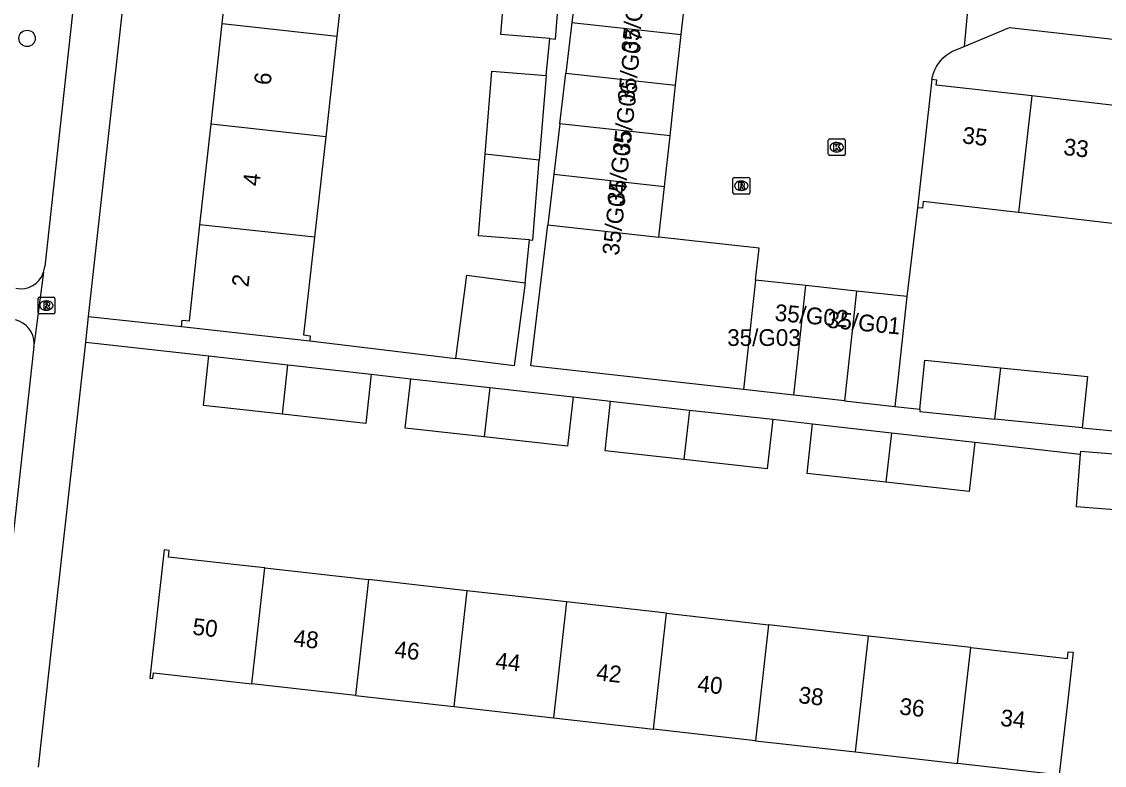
# Model space of a CAD drawing. Extents: x 162026 to 163499, y 387297 to 388169.
# Drawn here: x 162729.3 to 162793.9, y 387361.8 to 387406.2 of the extents above; entities that cross this region are included whole.
import ezdxf

# ---------------------------------------------------------------- set-up
doc = ezdxf.new("R2010")
doc.units = 0
for name, color, linetype in [('IMGEO_Boom', 7, 'Continuous'), ('IMGEO_Kolk', 7, 'Continuous'), ('IMGEO_Muur', 7, 'Continuous'), ('IMGEO_Pand', 7, 'Continuous'), ('IMGEO_Pand_nummerreeks', 7, 'Continuous'), ('IMGEO_Parkeervlak_open', 7, 'Continuous'), ('IMGEO_Rioolput', 7, 'Continuous'), ('IMGEO_Voetpad_open', 7, 'Continuous')]:
    doc.layers.add(name, color=color, linetype=linetype)

msp = doc.modelspace()

# ---------------------------------------------------------------- linework, layer by layer
at = {"layer": 'IMGEO_Boom'}
msp.add_circle((162729.626, 387405.191), 0.489, dxfattribs=at)
at = {"layer": 'IMGEO_Kolk'}
for p, q in [((162777.419, 387398.275), (162777.419, 387399.127)), ((162777.494, 387399.201), (162778.346, 387399.201)), ((162777.907, 387398.981), (162777.932, 387398.981)), ((162778.42, 387399.127), (162778.42, 387398.275)), ((162777.93, 387398.421), (162777.905, 387398.421)), ((162778.346, 387398.201), (162777.494, 387398.201))]:
    msp.add_line(p, q, dxfattribs=at)
for points in [[(162777.419, 387398.275), (162777.419, 387399.127)], [(162777.494, 387399.201), (162778.346, 387399.201)], [(162777.74, 387398.901), (162777.863, 387398.901), (162777.863, 387398.75), (162777.993, 387398.901), (162778.157, 387398.901), (162778.011, 387398.75), (162778.164, 387398.501), (162778.012, 387398.501), (162777.927, 387398.665), (162777.863, 387398.598), (162777.863, 387398.501), (162777.74, 387398.501), (162777.74, 387398.901)], [(162778.42, 387399.127), (162778.42, 387398.275)], [(162778.346, 387398.201), (162777.494, 387398.201)]]:
    msp.add_lwpolyline(points, dxfattribs=at)
for centre, start, end in [((162777.496, 387399.125), 91.55205, 178.44795), ((162777.496, 387399.125), 91.55205, 178.44795), ((162778.344, 387399.125), 1.55205, 88.44795), ((162778.344, 387399.125), 1.55205, 88.44795), ((162777.496, 387398.277), 181.55205, 268.44795), ((162777.496, 387398.277), 181.55205, 268.44795), ((162778.344, 387398.277), 271.55205, 358.44795), ((162778.344, 387398.277), 271.55205, 358.44795)]:
    msp.add_arc(centre, 0.0765, start, end, dxfattribs=at)
for centre, major_axis, ratio, start_param, end_param in [((162777.906, 387398.701), (-0.387, 0.002), 0.722429, 4.712389, 7.853982), ((162777.931, 387398.701), (-0.39, 0.002), 0.717154, 1.570796, 4.712389)]:
    msp.add_ellipse(centre, major_axis=major_axis, ratio=ratio, start_param=start_param, end_param=end_param, dxfattribs=at)
at = {"layer": 'IMGEO_Muur'}
msp.add_lwpolyline([(162730.968, 387367.678), (162733.121, 387387.059)], dxfattribs=at)
at = {"layer": 'IMGEO_Pand'}
for points in [[(162741.258, 387406.082), (162741.917, 387412.086)], [(162748.781, 387411.332), (162748.111, 387405.329)], [(162760.811, 387405.183), (162757.894, 387405.416), (162758.283, 387410.288)], [(162760.811, 387405.183), (162761.136, 387405.157), (162761.518, 387409.933)], [(162762.489, 387409.168), (162762.128, 387406.146)], [(162768.64, 387405.431), (162768.972, 387408.457)], [(162740.598, 387400.078), (162741.258, 387406.082)], [(162741.258, 387406.082), (162748.111, 387405.329)], [(162762.128, 387406.146), (162761.767, 387403.125)], [(162762.128, 387406.146), (162768.64, 387405.431)], [(162748.111, 387405.329), (162747.441, 387399.327)], [(162768.308, 387402.407), (162768.64, 387405.431)], [(162756.943, 387398.284), (162757.34, 387403.245), (162760.582, 387402.986)], [(162760.582, 387402.986), (162760.178, 387397.929)], [(162761.407, 387400.104), (162761.767, 387403.125)], [(162761.767, 387403.125), (162768.308, 387402.407)], [(162783.586, 387402.741), (162782.733, 387395.089)], [(162789.561, 387401.757), (162783.857, 387402.411), (162783.89, 387402.707), (162783.586, 387402.741)], [(162767.976, 387399.383), (162768.308, 387402.407)], [(162789.561, 387401.757), (162788.764, 387394.798)], [(162795.663, 387401.058), (162789.561, 387401.757)], [(162739.939, 387394.075), (162740.598, 387400.078)], [(162747.441, 387399.327), (162740.598, 387400.078)], [(162761.407, 387400.104), (162761.046, 387397.082)], [(162767.976, 387399.383), (162761.407, 387400.104)], [(162747.441, 387399.327), (162746.771, 387393.325)], [(162767.644, 387396.358), (162767.976, 387399.383)], [(162759.587, 387393.169), (162756.554, 387393.411), (162756.943, 387398.284)], [(162760.178, 387397.929), (162756.943, 387398.284)], [(162759.587, 387393.169), (162759.796, 387393.152), (162760.178, 387397.929)], [(162761.046, 387397.082), (162760.685, 387394.061)], [(162761.046, 387397.082), (162767.644, 387396.358)], [(162767.312, 387393.333), (162767.644, 387396.358)], [(162788.764, 387394.798), (162788.045, 387394.881), (162783.077, 387395.454), (162783.032, 387395.056), (162782.733, 387395.089)], [(162794.865, 387394.095), (162788.764, 387394.798)], [(162738.83, 387387.991), (162738.873, 387388.382), (162739.309, 387388.334), (162739.939, 387394.075)], [(162746.771, 387393.325), (162739.939, 387394.075)], [(162772.357, 387384.241), (162759.681, 387385.655), (162760.685, 387394.061)], [(162760.685, 387394.061), (162767.312, 387393.333)], [(162746.771, 387393.325), (162746.12, 387387.494), (162746.517, 387387.45), (162746.484, 387387.151)], [(162773.077, 387390.771), (162773.286, 387392.678), (162767.312, 387393.333)], [(162755.2, 387386.098), (162755.848, 387391.062), (162759.328, 387390.608)], [(162759.328, 387390.608), (162758.68, 387385.644), (162755.2, 387386.098)], [(162773.077, 387390.771), (162772.357, 387384.241)], [(162776.086, 387390.442), (162773.077, 387390.771)], [(162775.37, 387383.905), (162776.086, 387390.442)], [(162779.094, 387390.112), (162776.086, 387390.442)], [(162779.094, 387390.112), (162778.378, 387383.569)], [(162782.103, 387389.783), (162779.094, 387390.112)], [(162782.103, 387389.783), (162781.558, 387384.813), (162781.385, 387383.234)], [(162738.83, 387387.991), (162743.801, 387387.445), (162746.484, 387387.151)], [(162744.854, 387382.766), (162740.146, 387383.29), (162740.475, 387386.242)], [(162740.475, 387386.242), (162745.187, 387385.717)], [(162782.882, 387383.066), (162783.179, 387385.993), (162787.703, 387385.535)], [(162744.854, 387382.766), (162745.187, 387385.717)], [(162745.187, 387385.717), (162750.153, 387385.164)], [(162787.353, 387382.479), (162787.703, 387385.535)], [(162787.703, 387385.535), (162792.869, 387385.011), (162792.559, 387381.951)], [(162750.153, 387385.164), (162749.824, 387382.212), (162744.854, 387382.766)], [(162756.892, 387381.409), (162752.185, 387381.933), (162752.514, 387384.885)], [(162752.514, 387384.885), (162757.226, 387384.36)], [(162757.226, 387384.36), (162756.892, 387381.409)], [(162757.226, 387384.36), (162762.192, 387383.807)], [(162775.37, 387383.905), (162772.357, 387384.241)], [(162762.192, 387383.807), (162761.863, 387380.855), (162756.892, 387381.409)], [(162768.809, 387380.065), (162764.102, 387380.589), (162764.431, 387383.541)], [(162764.431, 387383.541), (162769.142, 387383.016)], [(162778.378, 387383.569), (162775.37, 387383.905)], [(162778.378, 387383.569), (162781.385, 387383.234)], [(162769.142, 387383.016), (162768.809, 387380.065)], [(162769.142, 387383.016), (162774.109, 387382.463)], [(162782.882, 387383.066), (162782.868, 387382.933), (162787.353, 387382.479)], [(162774.109, 387382.463), (162773.78, 387379.511), (162768.809, 387380.065)], [(162780.855, 387378.707), (162776.147, 387379.231), (162776.476, 387382.183)], [(162776.476, 387382.183), (162781.189, 387381.658)], [(162792.559, 387381.951), (162787.353, 387382.479)], [(162781.189, 387381.658), (162780.855, 387378.707)], [(162781.189, 387381.658), (162786.154, 387381.105)], [(162786.154, 387381.105), (162785.825, 387378.153), (162780.855, 387378.707)], [(162792.447, 387380.384), (162792.201, 387377.259), (162796.804, 387376.895)], [(162797.176, 387380.172), (162792.46, 387380.544), (162792.447, 387380.384)], [(162743.817, 387373.588), (162743.03, 387373.677), (162738.061, 387374.237), (162738.105, 387374.634), (162737.806, 387374.667), (162736.941, 387367.015), (162737.135, 387366.993), (162737.174, 387367.335), (162743.036, 387366.673)], [(162743.036, 387366.673), (162743.817, 387373.588)], [(162743.817, 387373.588), (162749.992, 387372.892)], [(162749.992, 387372.892), (162749.211, 387365.976)], [(162755.856, 387372.231), (162749.992, 387372.892)], [(162755.856, 387372.231), (162755.075, 387365.314)], [(162761.807, 387371.56), (162755.856, 387372.231)], [(162761.807, 387371.56), (162761.026, 387364.642)], [(162767.773, 387370.887), (162761.807, 387371.56)], [(162766.992, 387363.969), (162767.773, 387370.887)], [(162767.773, 387370.887), (162773.86, 387370.201)], [(162773.86, 387370.201), (162773.079, 387363.281)], [(162779.818, 387369.529), (162773.86, 387370.201)], [(162779.036, 387362.609), (162779.818, 387369.529)], [(162785.91, 387368.842), (162779.818, 387369.529)], [(162785.128, 387361.921), (162785.91, 387368.842)], [(162785.91, 387368.842), (162791.679, 387368.192), (162791.723, 387368.589), (162792.021, 387368.555), (162791.718, 387365.872), (162791.157, 387360.903), (162790.886, 387360.933), (162790.923, 387361.267), (162785.128, 387361.921)], [(162749.211, 387365.976), (162743.036, 387366.673)], [(162749.211, 387365.976), (162755.075, 387365.314)], [(162755.075, 387365.314), (162761.026, 387364.642)], [(162761.026, 387364.642), (162766.992, 387363.969)], [(162773.079, 387363.281), (162766.992, 387363.969)], [(162773.079, 387363.281), (162779.036, 387362.609)], [(162779.036, 387362.609), (162785.128, 387361.921)]]:
    msp.add_lwpolyline(points, dxfattribs=at)
at = {"layer": 'IMGEO_Parkeervlak_open'}
for points in [[(162783.586, 387402.741), (162783.626, 387402.917), (162783.691, 387403.124), (162783.774, 387403.323), (162783.874, 387403.515), (162783.992, 387403.696), (162784.125, 387403.867), (162784.272, 387404.025), (162784.433, 387404.169), (162784.607, 387404.298), (162784.791, 387404.411), (162785.515, 387404.713)], [(162782.733, 387395.089), (162782.103, 387389.783)]]:
    msp.add_lwpolyline(points, dxfattribs=at)
at = {"layer": 'IMGEO_Rioolput'}
for p, q in [((162771.731, 387395.974), (162771.731, 387396.826)), ((162771.806, 387396.9), (162772.658, 387396.9)), ((162772.219, 387396.68), (162772.244, 387396.68)), ((162772.732, 387396.826), (162772.732, 387395.974)), ((162772.658, 387395.9), (162771.806, 387395.9)), ((162772.242, 387396.12), (162772.217, 387396.12)), ((162730.28, 387388.822), (162730.28, 387389.674)), ((162730.355, 387389.748), (162731.207, 387389.748)), ((162730.768, 387389.528), (162730.793, 387389.528)), ((162731.281, 387389.674), (162731.281, 387388.822)), ((162731.207, 387388.748), (162730.355, 387388.748)), ((162730.791, 387388.968), (162730.766, 387388.968))]:
    msp.add_line(p, q, dxfattribs=at)
for points in [[(162771.731, 387395.974), (162771.731, 387396.826)], [(162771.806, 387396.9), (162772.658, 387396.9)], [(162772.32, 387396.598), (162772.068, 387396.6), (162772.068, 387396.2)], [(162772.068, 387396.2), (162772.192, 387396.2), (162772.192, 387396.362), (162772.203, 387396.362)], [(162772.246, 387396.519), (162772.192, 387396.519), (162772.192, 387396.438)], [(162772.192, 387396.438), (162772.244, 387396.438)], [(162772.25, 387396.333), (162772.321, 387396.2), (162772.461, 387396.2), (162772.396, 387396.326)], [(162772.732, 387396.826), (162772.732, 387395.974)], [(162772.658, 387395.9), (162771.806, 387395.9)], [(162730.28, 387388.822), (162730.28, 387389.674)], [(162730.355, 387389.748), (162731.207, 387389.748)], [(162730.869, 387389.446), (162730.617, 387389.448), (162730.617, 387389.048)], [(162730.617, 387389.048), (162730.741, 387389.048), (162730.741, 387389.21), (162730.752, 387389.21)], [(162730.795, 387389.367), (162730.741, 387389.367), (162730.741, 387389.286)], [(162730.741, 387389.286), (162730.793, 387389.286)], [(162730.799, 387389.181), (162730.87, 387389.048), (162731.01, 387389.048), (162730.945, 387389.174)], [(162731.281, 387389.674), (162731.281, 387388.822)], [(162731.207, 387388.748), (162730.355, 387388.748)]]:
    msp.add_lwpolyline(points, dxfattribs=at)
for centre, radius, start, end in [((162771.808, 387396.824), 0.0765, 91.55205, 178.44795), ((162771.808, 387396.824), 0.0765, 91.55205, 178.44795), ((162772.202, 387396.309), 0.0533, 26.02933, 88.69889), ((162772.228, 387396.627), 0.19, 274.7715, 282.96867), ((162772.252, 387396.423), 0.0964, 77.00612, 93.18647), ((162772.266, 387396.48), 0.0378, 276.66336, 79.67722), ((162772.319, 387396.488), 0.109, 350.36119, 89.41601), ((162772.317, 387396.488), 0.112, 277.58423, 350.98172), ((162772.301, 387396.273), 0.108, 29.51342, 73.79051), ((162772.656, 387396.824), 0.0765, 1.55205, 88.44795), ((162772.656, 387396.824), 0.0765, 1.55205, 88.44795), ((162771.808, 387395.976), 0.0765, 181.55205, 268.44795), ((162771.808, 387395.976), 0.0765, 181.55205, 268.44795), ((162772.656, 387395.976), 0.0765, 271.55205, 358.44795), ((162772.656, 387395.976), 0.0765, 271.55205, 358.44795), ((162730.357, 387389.672), 0.0765, 91.55205, 178.44795), ((162730.357, 387389.672), 0.0765, 91.55205, 178.44795), ((162730.751, 387389.157), 0.0533, 26.02933, 88.69889), ((162730.777, 387389.475), 0.19, 274.7715, 282.96867), ((162730.801, 387389.271), 0.0964, 77.00612, 93.18647), ((162730.815, 387389.328), 0.0378, 276.66336, 79.67722), ((162730.868, 387389.336), 0.109, 350.36119, 89.41601), ((162730.866, 387389.336), 0.112, 277.58423, 350.98172), ((162730.85, 387389.121), 0.108, 29.51342, 73.79051), ((162731.205, 387389.672), 0.0765, 1.55205, 88.44795), ((162731.205, 387389.672), 0.0765, 1.55205, 88.44795), ((162730.357, 387388.824), 0.0765, 181.55205, 268.44795), ((162730.357, 387388.824), 0.0765, 181.55205, 268.44795), ((162731.205, 387388.824), 0.0765, 271.55205, 358.44795), ((162731.205, 387388.824), 0.0765, 271.55205, 358.44795)]:
    msp.add_arc(centre, radius, start, end, dxfattribs=at)
for centre, major_axis, ratio, start_param, end_param in [((162772.218, 387396.4), (-0.387, 0.002), 0.722429, 4.712389, 7.853982), ((162772.243, 387396.4), (-0.39, 0.002), 0.717154, 1.570796, 4.712389), ((162730.767, 387389.248), (-0.387, 0.002), 0.722429, 4.712389, 7.853982), ((162730.792, 387389.248), (-0.39, 0.002), 0.717154, 1.570796, 4.712389)]:
    msp.add_ellipse(centre, major_axis=major_axis, ratio=ratio, start_param=start_param, end_param=end_param, dxfattribs=at)
at = {"layer": 'IMGEO_Voetpad_open'}
for points in [[(162733.293, 387388.606), (162736.514, 387417.605), (162742.164, 387466.905)], [(162785.963, 387409.454), (162785.515, 387404.713)], [(162732.466, 387407.983), (162730.676, 387391.571)], [(162785.515, 387404.713), (162788.231, 387405.846), (162850.466, 387398.828)], [(162760.582, 387402.986), (162760.811, 387405.183)], [(162759.328, 387390.608), (162759.587, 387393.169)], [(162730.608, 387391.233), (162730.049, 387386.976)], [(162733.121, 387387.059), (162733.293, 387388.606)], [(162733.293, 387388.606), (162738.83, 387387.991)], [(162730.037, 387386.799), (162728.564, 387373.387)], [(162730.304, 387361.699), (162730.968, 387367.678), (162733.121, 387387.059)], [(162733.121, 387387.059), (162740.475, 387386.242)], [(162746.484, 387387.151), (162755.2, 387386.098)], [(162750.153, 387385.164), (162752.514, 387384.885)], [(162762.192, 387383.807), (162764.431, 387383.541)], [(162781.385, 387383.234), (162782.882, 387383.066)], [(162774.109, 387382.463), (162776.476, 387382.183)], [(162792.559, 387381.951), (162795.053, 387381.704)], [(162786.154, 387381.105), (162792.447, 387380.384)]]:
    msp.add_lwpolyline(points, dxfattribs=at)
for centre, radius, start, end in [((162729.246, 387391.685), 1.435, 258.28821, 341.64106), ((162729.219, 387391.688), 1.462, 341.85376, 355.39601), ((162728.595, 387386.981), 1.454, 359.81422, 76.87323), ((162728.11, 387387.019), 1.94, 353.50041, 358.74254)]:
    msp.add_arc(centre, radius, start, end, dxfattribs=at)

# ---------------------------------------------------------------- texts
at = {"layer": 'IMGEO_Pand_nummerreeks'}
for s, rotation, p in [('35/G08', 83.38095, (162766.054, 387404.271)), ('35/G07', 83.38095, (162765.831, 387401.34)), ('6', 83.73436, (162744.15, 387402.371)), ('35/G06', 83.38095, (162765.545, 387398.198)), ('35/G05', 83.38095, (162765.217, 387395.233)), ('35', 353.46316, (162785.375, 387398.936)), ('33', 353.46316, (162791.408, 387398.245)), ('4', 83.73436, (162743.489, 387396.348)), ('35/G04', 83.38095, (162764.921, 387392.205)), ('2', 83.73436, (162742.826, 387390.322)), ('35/G02', 354.84975, (162774.193, 387388.346)), ('35/G01', 354.62631, (162777.308, 387387.932)), ('50', 353.55886, (162739.456, 387369.614)), ('48', 353.55886, (162745.48, 387368.934)), ('46', 353.55886, (162751.501, 387368.253)), ('44', 353.55886, (162757.525, 387367.573)), ('42', 353.55886, (162763.545, 387366.893)), ('40', 353.55886, (162769.575, 387366.213)), ('38', 353.55886, (162775.599, 387365.533)), ('36', 353.55886, (162781.62, 387364.853)), ('34', 353.55886, (162787.644, 387364.173))]:
    msp.add_text(s, height=1, rotation=rotation, dxfattribs=at).set_placement(p)
msp.add_text('35/G03', height=1, dxfattribs=at).set_placement((162771.389, 387386.839))

doc.saveas('drawing.dxf')
